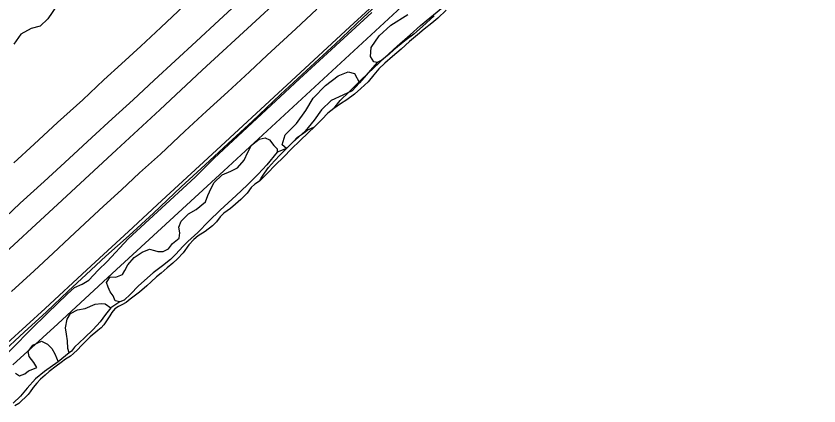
# Model space of a CAD drawing. Extents: x 2161152 to 2175754, y 602179 to 617749.
# Drawn here: x 2170284 to 2171166, y 611759 to 612188 of the extents above; entities that cross this region are included whole.
import ezdxf

# ---------------------------------------------------------------- set-up
doc = ezdxf.new("R2010")
doc.units = 0
for name, color, linetype in [('RD_EX_DR_ErosCtrl', 7, 'Continuous'), ('RD_EX_Fence_ChLk', 7, 'Continuous'), ('RD_EX_Fence_Other', 7, 'Continuous'), ('RD_EX_GuardRail', 7, 'Continuous'), ('RD_EX_H2O', 7, 'Continuous'), ('RD_EX_Road', 7, 'Continuous'), ('RD_EX_VEG', 7, 'Continuous')]:
    doc.layers.add(name, color=color, linetype=linetype)

msp = doc.modelspace()

# ---------------------------------------------------------------- linework, layer by layer
at = {"layer": 'RD_EX_DR_ErosCtrl'}
for points in [[(2170632.84, 612086.45), (2170639.88, 612095.08), (2170649.72, 612104.54), (2170663.13, 612117.84), (2170677.07, 612131.13), (2170689.08, 612142.36), (2170702.46, 612154.61), (2170716.89, 612167.08), (2170728.35, 612177.54), (2170752.7, 612197.49), (2170768.26, 612211.52), (2170780.76, 612221.16), (2170792.86, 612230.68), (2170803.79, 612240.9), (2170813.36, 612249.84), (2170825.38, 612261.09), (2170839.6, 612274.64), (2170849.72, 612284.36), (2170865.73, 612299.84), (2170874.34, 612307.89), (2170884.57, 612313.87)], [(2170551.19, 612006.49), (2170553.21, 612009.81), (2170556.8, 612015.13), (2170561.34, 612021.35), (2170567.83, 612028.63), (2170574.1, 612035.2), (2170581.26, 612042.72), (2170588.27, 612049.6), (2170593.11, 612054.81), (2170599.51, 612059.06), (2170603.85, 612062.64), (2170611.79, 612066.26)]]:
    msp.add_lwpolyline(points, dxfattribs=at)
at = {"layer": 'RD_EX_Fence_ChLk'}
msp.add_lwpolyline([(2170280.3, 611804.64), (2170329.79, 611849.59), (2170389.31, 611904.89), (2170452.66, 611963.17), (2170512, 612017.63), (2170764.58, 612250.98), (2171010.42, 612477.78), (2171113.36, 612572.64), (2171228.42, 612677.49), (2171288.05, 612733.67), (2171365.72, 612805.62), (2171426.2, 612862.58), (2171538.27, 612966.22), (2171757.27, 613168.2), (2171820.33, 613225.19), (2171813.37, 613232.47), (2171896.6, 613308.14), (2171891.09, 613327.91)], dxfattribs=at)
at = {"layer": 'RD_EX_Fence_Other'}
msp.add_lwpolyline([(2171629.93, 613183.69), (2171565.47, 613123.14), (2171460.73, 613025.9), (2171380.41, 612952.09), (2171311.67, 612888.45), (2171230.21, 612813.09), (2171160.82, 612749.11), (2171079.12, 612673.79), (2171009.01, 612608.99), (2170939.02, 612544.07), (2170892.68, 612501.31), (2170846.44, 612458.66), (2170811.55, 612426.42), (2170753.62, 612372.89), (2170696.66, 612320.47), (2170651, 612278.15), (2170593.59, 612225.56), (2170547.2, 612182.57), (2170488.47, 612128.36), (2170441.67, 612084.8), (2170394.27, 612040.81), (2170334.36, 611985.65), (2170252.46, 611910.1)], dxfattribs=at)
at = {"layer": 'RD_EX_GuardRail'}
msp.add_lwpolyline([(2170274.12, 611828.47), (2170315.73, 611866.43), (2170361.68, 611908.92), (2170407.46, 611951.18), (2170443.96, 611985.14), (2170494.56, 612031.66), (2170586.59, 612116.68), (2170650.61, 612175.9), (2170714.91, 612235.32), (2170770.11, 612286.29), (2170825.33, 612337.03), (2170884.89, 612392.2), (2170944.29, 612447.3), (2170990.04, 612489.57), (2171077.25, 612570.29), (2171159.96, 612646.42), (2171283.93, 612761.24), (2171494.77, 612955.95), (2171536.43, 612994.27)], dxfattribs=at)
at = {"layer": 'RD_EX_H2O'}
msp.add_lwpolyline([(2170756.51, 612194.39), (2170747.34, 612185.56), (2170740.67, 612180.1), (2170732.37, 612173.36), (2170725.02, 612167.25), (2170716.17, 612160.01), (2170707.02, 612151.45), (2170697.49, 612143.56), (2170688.9, 612136.04), (2170682.6, 612129.9), (2170676.82, 612123.22), (2170670.75, 612115.75), (2170662.69, 612108.21), (2170655.6, 612102.1), (2170647.32, 612095.89), (2170640.41, 612091.23), (2170632.84, 612086.45), (2170626.44, 612080.98), (2170619.87, 612074.32), (2170611.79, 612066.26), (2170604.81, 612059.48), (2170595.94, 612051.18), (2170585.96, 612041.59), (2170578, 612033.13), (2170568.69, 612023.92), (2170565.97, 612021.35), (2170562.76, 612017.8), (2170556.57, 612011.7), (2170551.19, 612006.49), (2170546.06, 612002.93), (2170542.06, 611999.54), (2170537.72, 611993.38), (2170530.83, 611986.11), (2170525.07, 611981.18), (2170519.57, 611976.51), (2170512.34, 611971.22), (2170508, 611967.25), (2170503.93, 611961.74), (2170499.58, 611957.37), (2170491.53, 611951.18), (2170483.78, 611946.44), (2170479.23, 611942.27), (2170473.83, 611936.27), (2170467.3, 611927.53), (2170461.22, 611921.02), (2170456.19, 611916.27), (2170449.88, 611910.96), (2170443.24, 611905.46), (2170438.22, 611901.24), (2170432.25, 611895.85), (2170427.62, 611891.22), (2170419.54, 611884.24), (2170409.33, 611876.53), (2170405, 611873.21), (2170399.96, 611870.38), (2170396.27, 611868.57), (2170392.56, 611866.09), (2170389, 611862.23), (2170386.98, 611858.51), (2170384.01, 611854.16), (2170380.34, 611848.51), (2170377.33, 611845.16), (2170373.54, 611842.22), (2170365.13, 611835.19), (2170360.51, 611830.69), (2170355.6, 611825.67), (2170351.29, 611820.96), (2170347.08, 611817.11), (2170343.56, 611814.17), (2170338.1, 611810.82), (2170333.29, 611807.05), (2170327.95, 611803.17), (2170320.3, 611797.1), (2170315.89, 611793.32), (2170310.79, 611788.64), (2170306.57, 611784.26), (2170302.72, 611779.47), (2170299.48, 611775), (2170297.34, 611771.95), (2170286.93, 611761.86), (2170282.62, 611759.33)], dxfattribs=at)
at = {"layer": 'RD_EX_Road'}
for points in [[(2170530.62, 612204.98), (2170507.07, 612183.45), (2170481.89, 612159.99), (2170458.61, 612138.58), (2170435.66, 612117.29), (2170412.37, 612095.82), (2170389.42, 612074.79), (2170367.12, 612054.43), (2170342.17, 612031.26), (2170314.59, 612005.86), (2170288.55, 611982.22), (2170263.73, 611959.31)], [(2170688.61, 612208.18), (2170665.42, 612186.47), (2170634.64, 612157.03), (2170603.02, 612127.94), (2170574.5, 612101.71), (2170543.55, 612072.37), (2170516.79, 612047.93), (2170491.73, 612024.33), (2170465.33, 612000.1), (2170434.82, 611971.36), (2170408.15, 611946.81), (2170382.57, 611923.82), (2170360.86, 611903.76), (2170341.17, 611885.42), (2170317.35, 611862.93), (2170292.79, 611840.32), (2170266.79, 611816.41)], [(2170278.73, 611885.02), (2170303.78, 611907.96), (2170324.48, 611927.32), (2170342.47, 611944.05), (2170359.36, 611960), (2170379.95, 611978.8), (2170399.78, 611996.83), (2170419.57, 612015.38), (2170442.55, 612036.24), (2170469.38, 612061.2), (2170493.18, 612083.22), (2170516.49, 612104.6), (2170540.35, 612126.74), (2170559.7, 612144.95), (2170591.14, 612173.87), (2170614.36, 612195.54)], [(2170281.4, 612026.62), (2170303.59, 612047.19), (2170329.44, 612070.9), (2170357.08, 612095.9), (2170380.45, 612117.78), (2170399.62, 612135.43), (2170420.81, 612154.8), (2170442.99, 612175.43), (2170468.25, 612199.15)]]:
    msp.add_lwpolyline(points, dxfattribs=at)
at = {"layer": 'RD_EX_VEG'}
for p, q in [((2170680.53, 612136.88), (2170661.32, 612114.52)), ((2170580.89, 612042.39), (2170570.82, 612038.12)), ((2170397.88, 611873.8), (2170388.06, 611867.09)), ((2170342.19, 611817.61), (2170330.28, 611807.9))]:
    msp.add_line(p, q, dxfattribs=at)
for points in [[(2170297.61, 612239.81), (2170306.14, 612239.43), (2170316, 612234.94), (2170325.32, 612229.41), (2170331.85, 612222.5), (2170333.2, 612214.54), (2170329.17, 612200.01), (2170318.96, 612184.72), (2170310.41, 612176.65), (2170300.3, 612174.29), (2170289.16, 612167.88), (2170281.59, 612157.14)], [(2170260.41, 611803.29), (2170299.56, 611842.82), (2170318.38, 611861.35), (2170340.02, 611882.3), (2170348.12, 611889.69), (2170356.38, 611893.14), (2170364, 611897.52), (2170374.19, 611908.42), (2170383.8, 611918.01), (2170407.14, 611942.86), (2170439.43, 611972.83), (2170480.63, 612010.97), (2170501.58, 612031.56), (2170595.24, 612118.86), (2170674.63, 612191.82)], [(2170743.23, 612188.08), (2170730.4, 612176.34), (2170720.99, 612168.06), (2170710.96, 612160.72), (2170699.12, 612150.67), (2170693.8, 612145.96), (2170685.77, 612139.22), (2170680.53, 612136.88), (2170677.12, 612137.53), (2170673.48, 612143.33), (2170674.22, 612153.47), (2170682.82, 612166.12), (2170695.75, 612177.95), (2170714.22, 612189.6)], [(2170661.32, 612114.52), (2170653.09, 612105.8), (2170642.87, 612100.86), (2170630.25, 612095.2), (2170619.34, 612084.99), (2170611.28, 612073.37), (2170601.36, 612061.54), (2170587.71, 612048.78), (2170580.89, 612042.39), (2170576.26, 612046.25), (2170579.54, 612057.5), (2170592.1, 612069.75), (2170602.09, 612084.2), (2170610.46, 612097.65), (2170623.86, 612111.7), (2170637.94, 612122.31), (2170648.64, 612126.7), (2170655.7, 612124.62), (2170661.32, 612114.52)], [(2170566.95, 612045.76), (2170570.8, 612041.95), (2170570.82, 612038.12), (2170559.33, 612024.44), (2170549.92, 612014.27), (2170537.93, 612001.91), (2170525.84, 611990.76), (2170508.31, 611974.47), (2170495.67, 611962.53), (2170483.67, 611949.91), (2170472.53, 611939.91), (2170467.09, 611934.51), (2170459.57, 611926.13), (2170453.58, 611920.22), (2170444.78, 611913.2), (2170434.65, 611905.68), (2170418.5, 611891.46), (2170409.64, 611882.33), (2170402.83, 611875.64), (2170397.88, 611873.8), (2170392.76, 611874.87), (2170390.67, 611880.35), (2170387.36, 611884.68), (2170385.13, 611889.76), (2170383.3, 611894.95), (2170387.44, 611901.43), (2170393.36, 611900.86), (2170400.83, 611903.81), (2170403.46, 611908.09), (2170406.68, 611914.46), (2170413.5, 611922.45), (2170422.38, 611928.52), (2170430.65, 611931.71), (2170436.02, 611930.11), (2170439.55, 611929.08), (2170445.37, 611929.18), (2170451.27, 611932.18), (2170455.93, 611937.86), (2170463.1, 611943.87), (2170463.8, 611949.66), (2170462.65, 611955.77), (2170465.22, 611962.56), (2170473.23, 611970.38), (2170481.81, 611975.15), (2170492.1, 611983.83), (2170494.54, 611990.75), (2170498.19, 611998.56), (2170501.41, 612004.93), (2170510.21, 612013.25), (2170519.69, 612017.32), (2170527.05, 612020.94), (2170534.68, 612029.42), (2170538.5, 612038.41), (2170542.53, 612045.81), (2170551.15, 612052.42), (2170557.66, 612054.21), (2170562.47, 612051.83), (2170566.95, 612045.76)], [(2170388.06, 611867.09), (2170382.3, 611859.85), (2170376.11, 611851.69), (2170368.47, 611843.45), (2170358.94, 611834.19), (2170348.19, 611823.78), (2170344.63, 611819.65), (2170342.19, 611817.61), (2170340.61, 611822.55), (2170340.33, 611831.01), (2170339.35, 611838.31), (2170338.1, 611845.34), (2170339.95, 611854.79), (2170343.82, 611861.01), (2170351.2, 611865.15), (2170359.81, 611866.62), (2170370.64, 611871.19), (2170377.92, 611871.91), (2170381.74, 611871.4), (2170388.06, 611867.09)], [(2170283.09, 611795.23), (2170287.64, 611792.59), (2170293.5, 611794.54), (2170297.56, 611797.86), (2170303.98, 611800.58), (2170306.79, 611801.69), (2170303.38, 611807.2), (2170298.41, 611813.55), (2170297.13, 611819.26), (2170302.34, 611826.23), (2170311.69, 611830.44), (2170318.46, 611827.34), (2170323.07, 611822.46), (2170326.47, 611816.68), (2170330.28, 611807.9)], [(2170330.28, 611807.9), (2170315.29, 611797.35), (2170305.15, 611789.31), (2170296.12, 611778.99), (2170288.72, 611769.94), (2170280.56, 611762.5)]]:
    msp.add_lwpolyline(points, dxfattribs=at)

doc.saveas('drawing.dxf')
